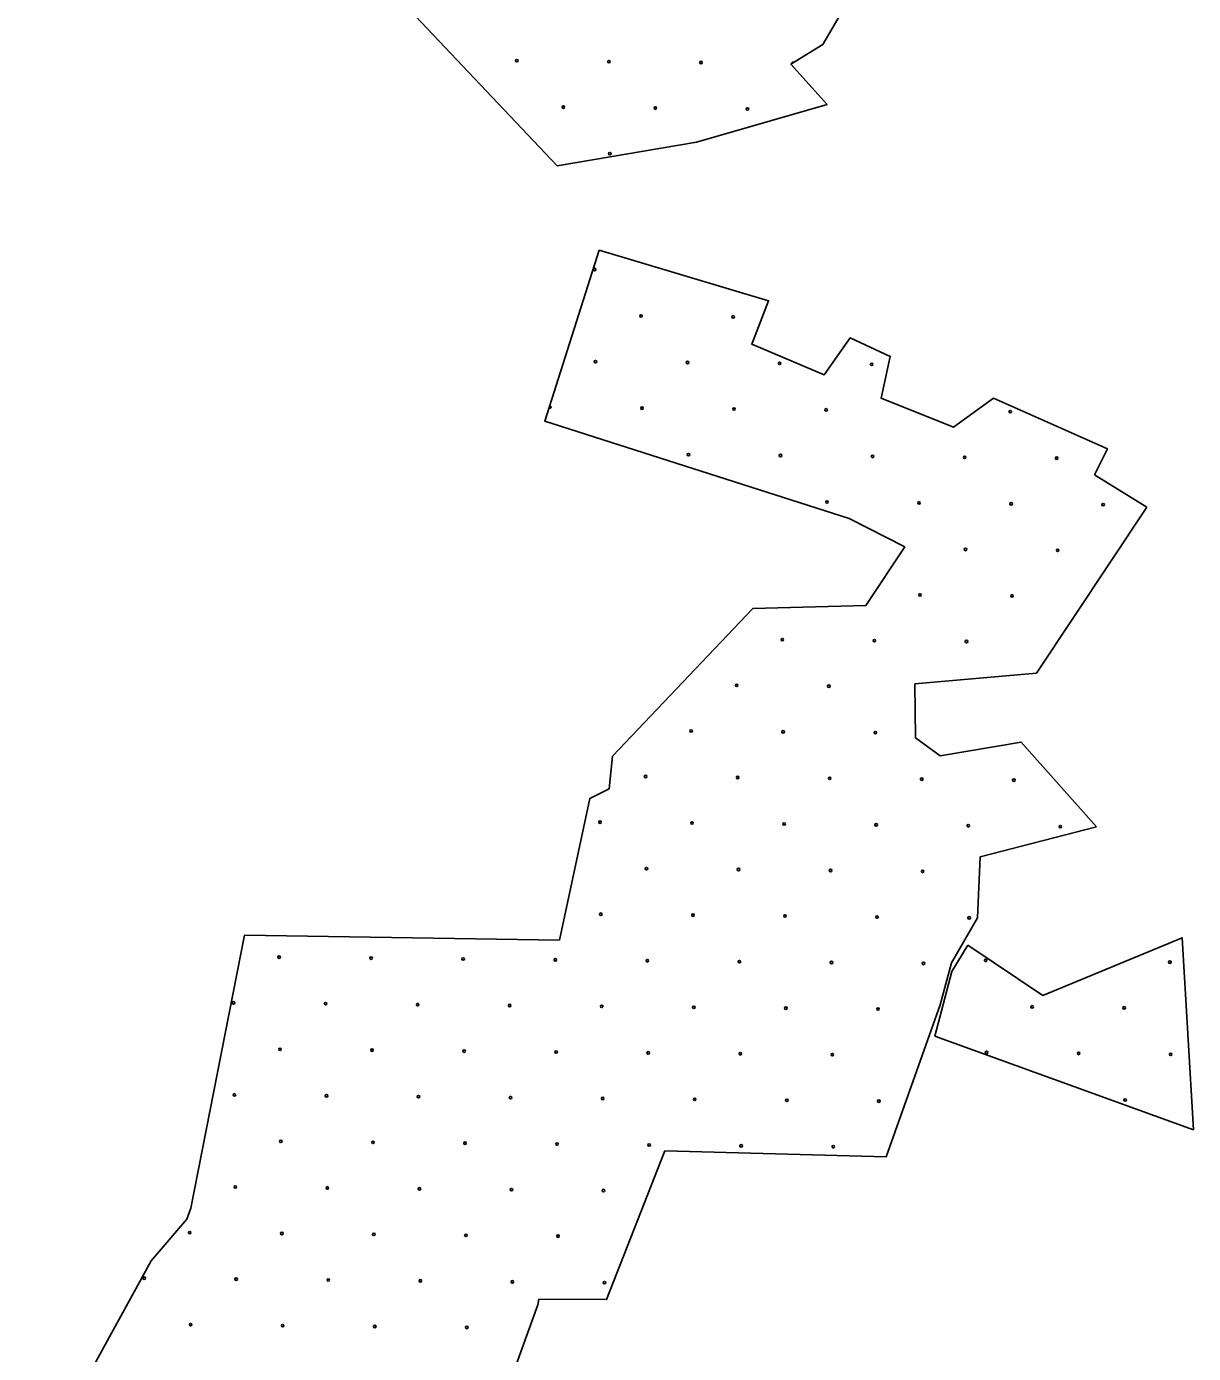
# Model space of a CAD drawing. Extents: x 1612280 to 1883141, y 560852 to 780851.
# Drawn here: x 1735163 to 1740037, y 645099 to 650639 of the extents above; entities that cross this region are included whole.
import ezdxf

# ---------------------------------------------------------------- set-up
doc = ezdxf.new("R2010")
doc.units = 0
doc.layers.add('DESIGN - EROSION CONTROL - Devices', color=7, linetype='Continuous')
doc.layers.add('DESIGN - SCRATCH - User 1', color=7, linetype='Continuous')

msp = doc.modelspace()

# ---------------------------------------------------------------- linework, layer by layer
at = {"layer": 'DESIGN - EROSION CONTROL - Devices'}
for centre in [(1737210.7, 650496.3), (1737210.7, 650496.3), (1737595.3, 650492.6), (1737595.3, 650492.6), (1737979.8, 650488.9), (1737979.8, 650488.9), (1737404.9, 650302.2), (1737404.9, 650302.2), (1737789.4, 650298.5), (1737789.4, 650298.5), (1738174, 650294.7), (1738174, 650294.7), (1737599, 650108), (1737599, 650108), (1737535.6, 649624.6), (1737535.6, 649624.6), (1737729.7, 649430.4), (1737729.7, 649430.4), (1738114.3, 649426.7), (1738114.3, 649426.7), (1737539.3, 649240), (1737539.3, 649240), (1737923.9, 649236.3), (1737923.9, 649236.3), (1738308.4, 649232.6), (1738308.4, 649232.6), (1738693, 649228.8), (1738693, 649228.8), (1737733.4, 649045.9), (1737733.4, 649045.9), (1738118, 649042.1), (1738118, 649042.1), (1738502.6, 649038.4), (1738502.6, 649038.4), (1739271.7, 649030.9), (1739271.7, 649030.9), (1737927.6, 648851.7), (1737927.6, 648851.7), (1738312.1, 648848), (1738312.1, 648848), (1738696.7, 648844.3), (1738696.7, 648844.3), (1739081.2, 648840.5), (1739081.2, 648840.5), (1739465.8, 648836.8), (1739465.8, 648836.8), (1738506.3, 648653.9), (1738506.3, 648653.9), (1738890.8, 648650.1), (1738890.8, 648650.1), (1739275.4, 648646.4), (1739275.4, 648646.4), (1739659.9, 648642.7), (1739659.9, 648642.7), (1739085, 648456), (1739085, 648456), (1739469.5, 648452.2), (1739469.5, 648452.2), (1738894.6, 648265.6), (1738894.6, 648265.6), (1739279.1, 648261.8), (1739279.1, 648261.8), (1738319.6, 648078.9), (1738319.6, 648078.9), (1738704.2, 648075.2), (1738704.2, 648075.2), (1739088.7, 648071.4), (1739088.7, 648071.4), (1738129.2, 647888.5), (1738129.2, 647888.5), (1738513.8, 647884.8), (1738513.8, 647884.8), (1737938.8, 647698.1), (1737938.8, 647698.1), (1738323.3, 647694.3), (1738323.3, 647694.3), (1738707.9, 647690.6), (1738707.9, 647690.6), (1737748.4, 647507.7), (1737748.4, 647507.7), (1738132.9, 647503.9), (1738132.9, 647503.9), (1738517.5, 647500.2), (1738517.5, 647500.2), (1738902, 647496.5), (1738902, 647496.5), (1739286.6, 647492.7), (1739286.6, 647492.7), (1737558, 647317.3), (1737558, 647317.3), (1737942.5, 647313.5), (1737942.5, 647313.5), (1738327.1, 647309.8), (1738327.1, 647309.8), (1738711.6, 647306.1), (1738711.6, 647306.1), (1739096.2, 647302.3), (1739096.2, 647302.3), (1739480.7, 647298.6), (1739480.7, 647298.6), (1737752.1, 647123.1), (1737752.1, 647123.1), (1738136.7, 647119.4), (1738136.7, 647119.4), (1738521.2, 647115.6), (1738521.2, 647115.6), (1738905.8, 647111.9), (1738905.8, 647111.9), (1737561.7, 646932.7), (1737561.7, 646932.7), (1737946.3, 646929), (1737946.3, 646929), (1738330.8, 646925.2), (1738330.8, 646925.2), (1738715.4, 646921.5), (1738715.4, 646921.5), (1739099.9, 646917.8), (1739099.9, 646917.8), (1736217.6, 646753.5), (1736217.6, 646753.5), (1736602.2, 646749.8), (1736602.2, 646749.8), (1736986.7, 646746), (1736986.7, 646746), (1737371.3, 646742.3), (1737371.3, 646742.3), (1737755.8, 646738.6), (1737755.8, 646738.6), (1739169, 646740), (1739169, 646740), (1738140.4, 646734.8), (1738140.4, 646734.8), (1738525, 646731.1), (1738525, 646731.1), (1738909.5, 646727.4), (1738909.5, 646727.4), (1739938.1, 646732.5), (1739938.1, 646732.5), (1736027.2, 646563.1), (1736027.2, 646563.1), (1736411.8, 646559.4), (1736411.8, 646559.4), (1736796.3, 646555.6), (1736796.3, 646555.6), (1737180.9, 646551.9), (1737180.9, 646551.9), (1737565.4, 646548.2), (1737565.4, 646548.2), (1737950, 646544.4), (1737950, 646544.4), (1738334.5, 646540.7), (1738334.5, 646540.7), (1738719.1, 646536.9), (1738719.1, 646536.9), (1739363.2, 646545.8), (1739363.2, 646545.8), (1739747.7, 646542.1), (1739747.7, 646542.1), (1736221.4, 646368.9), (1736221.4, 646368.9), (1736605.9, 646365.2), (1736605.9, 646365.2), (1736990.5, 646361.5), (1736990.5, 646361.5), (1737375, 646357.7), (1737375, 646357.7), (1737759.6, 646354), (1737759.6, 646354), (1738144.1, 646350.3), (1738144.1, 646350.3), (1739172.8, 646355.4), (1739172.8, 646355.4), (1739557.3, 646351.7), (1739557.3, 646351.7), (1738528.7, 646346.5), (1738528.7, 646346.5), (1739941.9, 646347.9), (1739941.9, 646347.9), (1736031, 646178.5), (1736031, 646178.5), (1736415.5, 646174.8), (1736415.5, 646174.8), (1736800.1, 646171.1), (1736800.1, 646171.1), (1737184.6, 646167.3), (1737184.6, 646167.3), (1737569.2, 646163.6), (1737569.2, 646163.6), (1737953.7, 646159.9), (1737953.7, 646159.9), (1738338.3, 646156.1), (1738338.3, 646156.1), (1738722.8, 646152.4), (1738722.8, 646152.4), (1739751.5, 646157.5), (1739751.5, 646157.5), (1736225.1, 645984.4), (1736225.1, 645984.4), (1736609.7, 645980.7), (1736609.7, 645980.7), (1736994.2, 645976.9), (1736994.2, 645976.9), (1737378.8, 645973.2), (1737378.8, 645973.2), (1737763.3, 645969.5), (1737763.3, 645969.5), (1738147.9, 645965.7), (1738147.9, 645965.7), (1738532.4, 645962), (1738532.4, 645962), (1736034.7, 645794), (1736034.7, 645794), (1736419.2, 645790.2), (1736419.2, 645790.2), (1736803.8, 645786.5), (1736803.8, 645786.5), (1737188.4, 645782.8), (1737188.4, 645782.8), (1737572.9, 645779), (1737572.9, 645779), (1735844.3, 645603.6), (1735844.3, 645603.6), (1736228.8, 645599.8), (1736228.8, 645599.8), (1736613.4, 645596.1), (1736613.4, 645596.1), (1736997.9, 645592.4), (1736997.9, 645592.4), (1737382.5, 645588.6), (1737382.5, 645588.6), (1735653.9, 645413.2), (1735653.9, 645413.2), (1736038.4, 645409.4), (1736038.4, 645409.4), (1736423, 645405.7), (1736423, 645405.7), (1736807.5, 645402), (1736807.5, 645402), (1737192.1, 645398.2), (1737192.1, 645398.2), (1737576.6, 645394.5), (1737576.6, 645394.5), (1735848, 645219), (1735848, 645219), (1736232.6, 645215.3), (1736232.6, 645215.3), (1736617.1, 645211.5), (1736617.1, 645211.5), (1737001.7, 645207.8), (1737001.7, 645207.8)]:
    msp.add_circle(centre, 5.28, dxfattribs=at)
for centre, start, end in [((1738364.4, 650485.1), 54.0157, 188.6771), ((1737348.9, 649049.6), 215.3805, 109.2329)]:
    msp.add_arc(centre, 5.28, start, end, dxfattribs=at)
at = {"layer": 'DESIGN - SCRATCH - User 1'}
for points in [[(1737379.6, 650057.8), (1736516.4, 650970), (1736542.7, 652390.9)], [(1737379.6, 650057.8), (1736516.4, 650970), (1736542.7, 652390.9)], [(1739154, 651345.6), (1739018.1, 651145.1), (1738843.8, 650912.5), (1738599.8, 650755.5), (1738489.4, 650563.7), (1738355.7, 650482.2), (1738506.8, 650313.6), (1737960.6, 650156.6), (1737379.6, 650057.8)], [(1739154, 651345.6), (1739018.1, 651145.1), (1738843.8, 650912.5), (1738599.8, 650755.5), (1738489.4, 650563.7), (1738355.7, 650482.2), (1738506.8, 650313.6), (1737960.6, 650156.6), (1737379.6, 650057.8)], [(1737554.9, 649705.9), (1737327, 648991.4), (1738599.3, 648585.4), (1738831.4, 648466.5)], [(1737554.9, 649705.9), (1737327, 648991.4), (1738599.3, 648585.4), (1738831.4, 648466.5)], [(1739842.9, 648632.8), (1739624.3, 648767.9), (1739677.3, 648875.7), (1739201.4, 649088.1), (1739034.2, 648965.8), (1738731.9, 649088.1), (1738770.5, 649261.8), (1738603.3, 649339.1), (1738493.9, 649184.6), (1738191.6, 649313.3), (1738262.4, 649493.5), (1737554.9, 649705.9)], [(1739842.9, 648632.8), (1739624.3, 648767.9), (1739677.3, 648875.7), (1739201.4, 649088.1), (1739034.2, 648965.8), (1738731.9, 649088.1), (1738770.5, 649261.8), (1738603.3, 649339.1), (1738493.9, 649184.6), (1738191.6, 649313.3), (1738262.4, 649493.5), (1737554.9, 649705.9)], [(1739381.5, 647939.3), (1739842.9, 648632.8)], [(1739381.5, 647939.3), (1739842.9, 648632.8)], [(1738831.4, 648466.5), (1738668.6, 648221.9)], [(1738831.4, 648466.5), (1738668.6, 648221.9)], [(1738668.6, 648221.9), (1738196.5, 648209.8), (1737610.4, 647592.4), (1737595.8, 647456.4), (1737515.3, 647416.1), (1737388.8, 646825), (1736072.6, 646844.9), (1735848.8, 645705), (1735832.1, 645659.1), (1735683.8, 645486), (1735452.8, 645067), (1735276.9, 644586.9), (1735259.9, 644008.4), (1735342.3, 643678.5), (1735455.3, 643318.7), (1735516.8, 643060.3), (1735452.6, 642703.1), (1735333.6, 642118.5), (1735265.2, 641525.5), (1735234.5, 641013.2), (1735162.6, 640482.7)], [(1738668.6, 648221.9), (1738196.5, 648209.8), (1737610.4, 647592.4), (1737595.8, 647456.4), (1737515.3, 647416.1), (1737388.8, 646825), (1736072.6, 646844.9), (1735848.8, 645705), (1735832.1, 645659.1), (1735683.8, 645486), (1735452.8, 645067), (1735276.9, 644586.9), (1735259.9, 644008.4), (1735342.3, 643678.5), (1735455.3, 643318.7), (1735516.8, 643060.3), (1735452.6, 642703.1), (1735333.6, 642118.5), (1735265.2, 641525.5), (1735234.5, 641013.2), (1735162.6, 640482.7)], [(1738873.4, 647894.3), (1739381.5, 647939.3)], [(1738873.4, 647894.3), (1739381.5, 647939.3)], [(1738979.3, 647594.2), (1738876.6, 647669), (1738873.4, 647894.3)], [(1738979.3, 647594.2), (1738876.6, 647669), (1738873.4, 647894.3)], [(1739631.4, 647297.6), (1739317, 647651.6), (1738979.3, 647594.2)], [(1739631.4, 647297.6), (1739317, 647651.6), (1738979.3, 647594.2)], [(1736585.3, 638996.8), (1736645.9, 640258.6), (1736728.4, 640867.4), (1736760, 641394.6), (1736816.3, 641882.6), (1736857, 642073.7), (1736526.1, 642289.7), (1736866.6, 643724.7), (1736786.8, 644085.4), (1736765.3, 644171.2), (1736769.1, 644299.5), (1736821.7, 644443.1), (1736923.1, 644627), (1737148.7, 644890.4), (1737298.3, 645301.9), (1737303, 645326.1), (1737585.3, 645324.2), (1737829.5, 645944.4), (1738752.9, 645919.3), (1738978.3, 646555.2), (1739026.6, 646730.5), (1739135.3, 646918.4), (1739145.8, 647172.1), (1739631.4, 647297.6)], [(1736585.3, 638996.8), (1736645.9, 640258.6), (1736728.4, 640867.4), (1736760, 641394.6), (1736816.3, 641882.6), (1736857, 642073.7), (1736526.1, 642289.7), (1736866.6, 643724.7), (1736786.8, 644085.4), (1736765.3, 644171.2), (1736769.1, 644299.5), (1736821.7, 644443.1), (1736923.1, 644627), (1737148.7, 644890.4), (1737298.3, 645301.9), (1737303, 645326.1), (1737585.3, 645324.2), (1737829.5, 645944.4), (1738752.9, 645919.3), (1738978.3, 646555.2), (1739026.6, 646730.5), (1739135.3, 646918.4), (1739145.8, 647172.1), (1739631.4, 647297.6)], [(1739094.9, 646803.4), (1739027.6, 646693.8), (1738957.1, 646424.4), (1740037, 646032.9)], [(1739094.9, 646803.4), (1739027.6, 646693.8), (1738957.1, 646424.4), (1740037, 646032.9)], [(1739407.9, 646593.6), (1739094.9, 646803.4)], [(1739407.9, 646593.6), (1739094.9, 646803.4)], [(1740037, 646032.9), (1739990.1, 646834.7), (1739407.9, 646593.6)], [(1740037, 646032.9), (1739990.1, 646834.7), (1739407.9, 646593.6)]]:
    msp.add_lwpolyline(points, dxfattribs=at)

doc.saveas('drawing.dxf')
